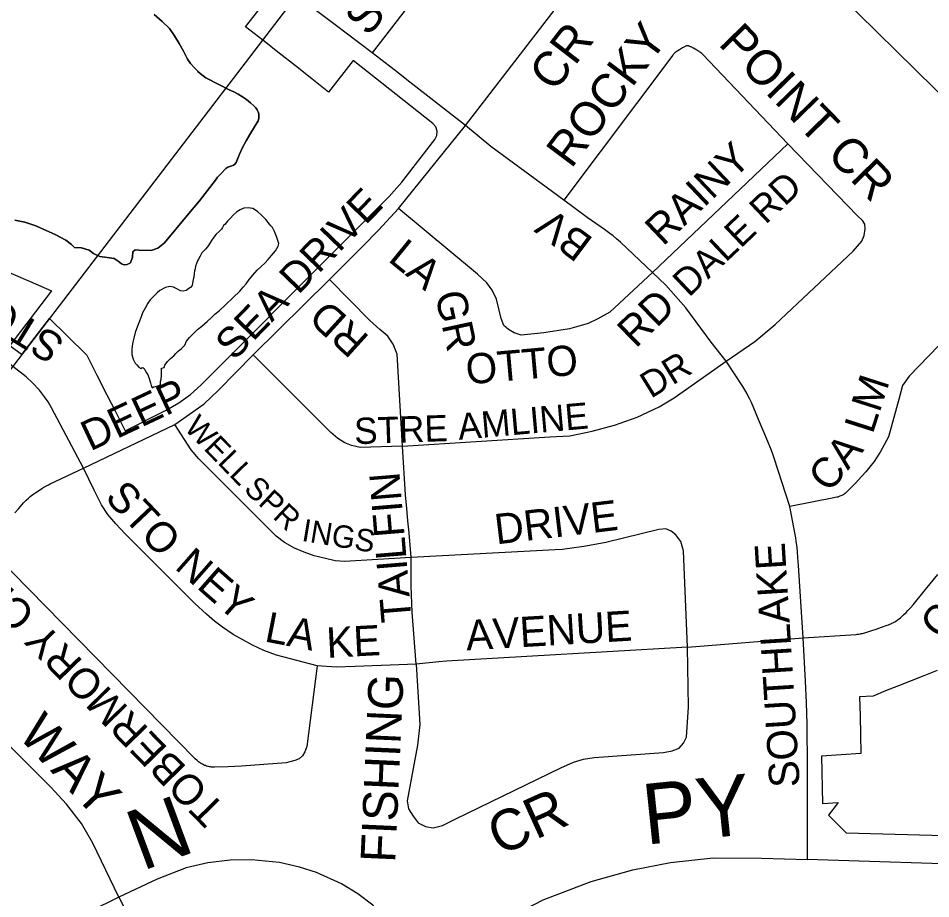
# Model space of a CAD drawing. Extents: x 586326 to 623965, y 4819854 to 4857850.
# Drawn here: x 599553 to 600156, y 4840854 to 4841436 of the extents above; entities that cross this region are included whole.
import ezdxf

# ---------------------------------------------------------------- set-up
doc = ezdxf.new("R2010")
doc.units = 0
for name, color, linetype in [('Lots_Concessions', 7, 'Continuous'), ('Major Rds and Hwys', 7, 'Continuous'), ('Major Rds Lbls', 7, 'Continuous'), ('Minor Rd Lbls', 7, 'Continuous'), ('Minor Rds', 7, 'Continuous'), ('Park Outlines', 7, 'Continuous'), ('Proposed Secondary Rds', 7, 'Continuous'), ('Secondary Rds Lbls', 7, 'Continuous'), ('SWM Ponds', 7, 'Continuous')]:
    doc.layers.add(name, color=color, linetype=linetype)

msp = doc.modelspace()

# ---------------------------------------------------------------- linework, layer by layer
at = {"layer": 'Lots_Concessions'}
msp.add_line((599464.55, 4841094.52), (599890.76, 4841651.4), dxfattribs=at)
at = {"layer": 'Major Rds and Hwys'}
for points in [[(599729.86, 4841811.67), (599738.15, 4841802.97), (600184.24, 4841364.2), (600188.73, 4841359.78), (600240.18, 4841309.18), (600258.1, 4841292.4)], [(600485.16, 4840997.87), (600485.14, 4840997.84), (600442.85, 4840955.65), (600416.7, 4840936.83), (600371.71, 4840910.67), (600348.17, 4840900.44), (600324.64, 4840890.22), (600286.81, 4840880.53), (600241.45, 4840875.9), (600227.4, 4840875.92), (600197.72, 4840875.94), (600074.66, 4840879.98)], [(599825.17, 4840808.4), (599850.12, 4840825.78), (599871.51, 4840838.65), (599899.99, 4840853.39), (599931.78, 4840865.56), (599959.23, 4840873.22), (599984.17, 4840878.01), (600012.18, 4840881.12), (600044.16, 4840880.98), (600074.66, 4840879.98)]]:
    msp.add_lwpolyline(points, dxfattribs=at)
at = {"layer": 'Minor Rds'}
for points in [[(599848.63, 4841365.11), (599930.2, 4841471.13), (599933.6, 4841477.1), (599933.27, 4841480.91), (599931.53, 4841485.82), (599928.05, 4841489.81), (599885.44, 4841523.61), (599880.67, 4841525.3), (599876.94, 4841524.42), (599872.83, 4841523.06), (599868.75, 4841519.14), (599787.05, 4841413.15)], [(600061.66, 4841352.94), (600005.38, 4841412.06), (600005.06, 4841412.38), (600004.74, 4841412.68), (600004.12, 4841413.19), (600003.56, 4841413.61), (600003.05, 4841413.96), (600002.13, 4841414.53), (600001.42, 4841414.94), (600000.32, 4841415.55), (599999.21, 4841416.16), (599998.64, 4841416.47), (599998.14, 4841416.75), (599997.69, 4841416.98), (599997.29, 4841417.17), (599996.95, 4841417.32), (599996.64, 4841417.43), (599996.38, 4841417.52), (599996.15, 4841417.58), (599995.94, 4841417.63), (599995.59, 4841417.68), (599995.33, 4841417.7), (599995.14, 4841417.7), (599994.85, 4841417.67), (599994.57, 4841417.62), (599994.33, 4841417.55), (599994.1, 4841417.47), (599993.67, 4841417.3), (599993.31, 4841417.12), (599992.98, 4841416.95), (599992.43, 4841416.62), (599992.01, 4841416.36), (599990.78, 4841415.53), (599990.08, 4841415.08), (599988.84, 4841414.32), (599987.93, 4841413.75), (599987.28, 4841413.29), (599986.82, 4841412.93), (599986.48, 4841412.64), (599986.24, 4841412.41), (599985.9, 4841412.05), (599985.59, 4841411.66), (599913.55, 4841315.76)], [(599804.38, 4841310.19), (599848.63, 4841365.11)], [(599972.1, 4841267.86), (600061.66, 4841352.94)], [(600020.79, 4841209.27), (600039.84, 4841222.37), (600053.3, 4841233.5), (600104.71, 4841282.06), (600110.49, 4841288.65), (600112.04, 4841292.39), (600112.67, 4841296.72), (600112.54, 4841299.81), (600110.94, 4841302.32), (600107.67, 4841305.34), (600061.66, 4841352.94)], [(599758.76, 4841263.22), (599780.76, 4841285.16), (599791.16, 4841295.98), (599804.38, 4841310.19)], [(599972.1, 4841267.86), (599944.12, 4841241.79), (599936.11, 4841237.39), (599929.65, 4841234.32), (599917.42, 4841230.68), (599900.37, 4841228.02), (599885.46, 4841226.47), (599880.85, 4841228.04), (599877.01, 4841230.28), (599873.98, 4841232.9), (599872.28, 4841237.53), (599869.13, 4841250.39), (599866.41, 4841256.32), (599862.7, 4841261), (599856.57, 4841266.8), (599804.38, 4841310.19)], [(599708.53, 4841213.55), (599758.76, 4841263.22)], [(599807.07, 4841153.08), (599803.56, 4841213.89), (599800.97, 4841220.53), (599797.44, 4841225.96), (599792.01, 4841230.21), (599785.54, 4841236.23), (599758.76, 4841263.22)], [(600167.78, 4841226.25), (600141.76, 4841199.49), (600137.3, 4841193.17), (600135.07, 4841184.99), (600128.01, 4841159.34), (600123.91, 4841151.6), (600122.8, 4841149.62), (600120.61, 4841146.05), (600118.56, 4841143.07), (600116.68, 4841140.55), (600113.21, 4841136.31), (600110.47, 4841133.23), (600106.2, 4841128.69), (600101.76, 4841124.18), (600100.73, 4841123.13), (600100.34, 4841122.75), (600099.99, 4841122.42), (600099.37, 4841121.88), (600098.88, 4841121.49), (600098.5, 4841121.23), (600098.21, 4841121.04), (600097.75, 4841120.77), (600097.27, 4841120.53), (600096.62, 4841120.25), (600096.04, 4841120.03), (600095.53, 4841119.85), (600094.63, 4841119.57), (600093.95, 4841119.38), (600092.92, 4841119.14), (600091.88, 4841118.92), (600063, 4841113.36)], [(599596.34, 4841138.69), (599575.33, 4841178.54), (599572.96, 4841182.47), (599570.66, 4841185.87), (599567.34, 4841190.22), (599562.8, 4841195.05), (599558.46, 4841198.92), (599533.85, 4841217.99)], [(599656.66, 4841167.53), (599676.17, 4841181.08), (599685.56, 4841190.15), (599708.53, 4841213.55)], [(599807.07, 4841153.08), (599779.21, 4841152.26), (599773.45, 4841153.59), (599769.01, 4841155.37), (599764.43, 4841158.21), (599759.84, 4841162.29), (599708.53, 4841213.55)], [(599807.07, 4841153.08), (599904.35, 4841159.44), (599917.5, 4841160.1), (599932.27, 4841163.14), (599947.21, 4841167.02), (599961.98, 4841172.24), (599976.67, 4841179.23), (599986.59, 4841185.08), (600020.79, 4841209.27)], [(599596.34, 4841138.69), (599656.66, 4841167.53)], [(599812.72, 4841079.56), (599768.74, 4841076.94), (599762.63, 4841077.34), (599756.2, 4841078.95), (599748.84, 4841080.66), (599742.02, 4841083.17), (599735.66, 4841085.83), (599729.15, 4841089.59), (599723.73, 4841093.66), (599672.55, 4841144.76), (599667.45, 4841150.76), (599656.66, 4841167.53)], [(599812.72, 4841079.56), (599811.38, 4841095.8), (599810.69, 4841103.92), (599809.94, 4841112.03), (599808.98, 4841121.09), (599807.07, 4841153.08)], [(599551.1, 4841109.06), (599553.42, 4841111.85), (599555.79, 4841114.61), (599556.81, 4841115.73), (599557.74, 4841116.69), (599558.57, 4841117.5), (599560.08, 4841118.87), (599561.24, 4841119.85), (599562.14, 4841120.57), (599563.51, 4841121.61), (599564.93, 4841122.61), (599567.22, 4841124.14), (599568.96, 4841125.24), (599570.29, 4841126.04), (599572.3, 4841127.17), (599573.32, 4841127.7), (599574.36, 4841128.22), (599596.34, 4841138.69)], [(599750.72, 4841008.02), (599723.76, 4841015.02), (599715.4, 4841018.2), (599707.97, 4841021.73), (599701.61, 4841025.09), (599695.14, 4841028.81), (599688.16, 4841033.59), (599682.85, 4841037.6), (599677.55, 4841042.14), (599669.85, 4841049.1), (599623.81, 4841095.12), (599617.75, 4841101.86), (599612.51, 4841108.1), (599608.37, 4841114.29), (599603.47, 4841124.14), (599596.34, 4841138.69)], [(599995.23, 4841020.36), (599992.57, 4841084.02), (599990.89, 4841090.07), (599987.69, 4841094.53), (599984.57, 4841096.96), (599981.09, 4841098.57), (599976.29, 4841098.13), (599941.33, 4841089.51), (599933.03, 4841087.88), (599926.8, 4841086.79), (599917.42, 4841085.46), (599912.7, 4841084.98), (599907.98, 4841084.65), (599812.72, 4841079.56)], [(599750.72, 4841008.02), (599743.97, 4840954.61), (599742.59, 4840951.13), (599740.95, 4840948.52), (599738.72, 4840946.52), (599735.93, 4840945.35), (599730.24, 4840943.9), (599700.82, 4840941.76), (599691.84, 4840941.31), (599682.85, 4840941.05), (599681.84, 4840941.06), (599680.95, 4840941.12), (599680.18, 4840941.2), (599679.51, 4840941.3), (599678.92, 4840941.42), (599678.41, 4840941.54), (599677.53, 4840941.79), (599676.87, 4840942.02), (599676.38, 4840942.21), (599675.65, 4840942.54), (599674.93, 4840942.91), (599674.47, 4840943.17), (599673.66, 4840943.68), (599672.98, 4840944.15), (599672.41, 4840944.58), (599671.45, 4840945.35), (599670.05, 4840946.56), (599538.19, 4841081)], [(599816.12, 4841009.11), (599814.35, 4841031.99), (599813.52, 4841043.43), (599812.92, 4841054.88), (599812.76, 4841061.05), (599812.72, 4841079.56)], [(600071.66, 4841026.54), (600106.62, 4841028.8), (600107.36, 4841028.86), (600108.01, 4841028.92), (600108.57, 4841028.99), (600109.56, 4841029.15), (600110.29, 4841029.29), (600110.84, 4841029.41), (600111.66, 4841029.61), (600112.48, 4841029.83), (600114.34, 4841030.41), (600117.11, 4841031.32), (600119.87, 4841032.25), (600123.5, 4841033.5), (600127.1, 4841034.79), (600128.09, 4841035.17), (600128.94, 4841035.51), (600129.68, 4841035.84), (600130.32, 4841036.13), (600131.42, 4841036.69), (600132.23, 4841037.14), (600132.83, 4841037.5), (600133.71, 4841038.08), (600134.56, 4841038.7), (600135.92, 4841039.79), (600137.07, 4841040.78), (600138.05, 4841041.67), (600139.7, 4841043.27), (600140.89, 4841044.51), (600142.62, 4841046.43), (600144.3, 4841048.4), (600152.49, 4841058.34), (600160.58, 4841068.35)], [(599995.23, 4841020.36), (600071.66, 4841026.54)], [(599816.12, 4841009.11), (599818.47, 4840969.25), (599817.01, 4840955.61), (599810.27, 4840918.8), (599811.08, 4840913.43), (599814.02, 4840908.63), (599817.53, 4840904.21), (599822.36, 4840901.83), (599827.31, 4840901.03), (599833.4, 4840902.4), (599842.4, 4840906.79), (599911.64, 4840940.48), (599919.93, 4840944.31), (599926.56, 4840946.38), (599933.78, 4840947.42), (599979.36, 4840950.83), (599985.18, 4840951.86), (599989.82, 4840953.52), (599992.7, 4840956.85), (599994.71, 4840960.85), (599996.03, 4840980.72), (599995.23, 4841020.36)], [(599995.23, 4841020.36), (599836.04, 4841011.04), (599831.05, 4841010.65), (599816.12, 4841009.11)], [(599816.12, 4841009.11), (599775.91, 4841007.5), (599763.2, 4841007.15), (599750.72, 4841008.02)], [(599619.68, 4840855.04), (599602.54, 4840890.78), (599595.08, 4840903.9), (599585.11, 4840916.65), (599574.86, 4840927.89), (599521.05, 4840981.27), (599516.25, 4840985.62), (599512.56, 4840987.5), (599509.07, 4840988.6), (599505.26, 4840988.65), (599502.53, 4840987.52), (599499.56, 4840985.5), (599495.24, 4840980.48), (599450.39, 4840924.25)], [(599619.68, 4840855.04), (599658.64, 4840778.44)]]:
    msp.add_lwpolyline(points, dxfattribs=at)
at = {"layer": 'Park Outlines'}
for points in [[(599548.34, 4841267.58), (599561.26, 4841261.9), (599575.33, 4841255.72), (599547.78, 4841219.77), (599555.48, 4841213.87), (599555.71, 4841213.69), (599573.93, 4841237.46), (599573.93, 4841237.46), (599585.36, 4841226.27), (599598.55, 4841213.37), (599605.26, 4841200.1), (599611.78, 4841187.18), (599617.42, 4841176.03), (599623.87, 4841163.28), (599650.99, 4841176.98), (599659.28, 4841181.74), (599667.02, 4841187.35), (599674.11, 4841193.75), (599766.94, 4841286.83), (599798.27, 4841318.25), (599806.55, 4841327.66), (599828.38, 4841355.87), (599829.68, 4841358.47), (599829.9, 4841361.37), (599828.99, 4841364.13), (599827.11, 4841366.34), (599774.42, 4841408.08), (599758.31, 4841387.04), (599758.31, 4841387.04), (599747.09, 4841395.93), (599736.34, 4841404.45), (599725.58, 4841412.96), (599714.84, 4841421.47), (599703.4, 4841430.32), (599719.62, 4841451.27)], [(599550.97, 4841302.48), (599557.69, 4841301.14), (599564.9, 4841298.79), (599571.62, 4841295.67), (599577.64, 4841293.1), (599584.67, 4841289.23), (599588.36, 4841286.46), (599590.52, 4841284.5), (599595.12, 4841284.2), (599600.16, 4841282.66), (599603, 4841280.43), (599607.08, 4841278.49), (599612.02, 4841277.79), (599616.6, 4841277.12), (599619.22, 4841275.44), (599621.57, 4841273.72), (599623.22, 4841273.06), (599625.19, 4841273.3), (599627.34, 4841274.41), (599628.75, 4841278.15), (599628.97, 4841281.67), (599630.47, 4841282.92), (599633.15, 4841282.6), (599641.15, 4841282.55), (599645.47, 4841284), (599649.9, 4841287.52), (599664.88, 4841305.59), (599672.93, 4841315.3), (599683.46, 4841328.95), (599684.95, 4841330.88), (599686.98, 4841333.22), (599690.5, 4841336.64), (599691.64, 4841337.5), (599692.95, 4841338.09), (599694.36, 4841338.37), (599695.46, 4841338.86), (599696.42, 4841339.6), (599697.16, 4841340.55), (599697.66, 4841341.65), (599699.43, 4841346.2), (599701.46, 4841350.64), (599703.73, 4841354.96), (599706.25, 4841359.15), (599711.81, 4841368.19), (599712.18, 4841369.66), (599712.29, 4841371.17), (599712.15, 4841372.68), (599711.75, 4841374.14), (599711.12, 4841375.51), (599710.25, 4841376.76), (599709.19, 4841377.84), (599706.75, 4841380.11), (599704.15, 4841382.2), (599701.42, 4841384.11), (599698.56, 4841385.83), (599695.59, 4841387.35), (599692.52, 4841388.67), (599686.19, 4841391.9), (599677.18, 4841396.5), (599674.43, 4841398.64), (599671.97, 4841400.83), (599671.83, 4841400.95), (599669.38, 4841403.43), (599667.1, 4841406.06), (599665, 4841408.83), (599662.42, 4841414.1), (599659.6, 4841419.24), (599656.53, 4841424.23), (599653.23, 4841429.08), (599648.27, 4841433.87), (599643.14, 4841438.47)], [(599643.14, 4841438.47), (599648.27, 4841433.87), (599653.23, 4841429.08), (599656.53, 4841424.23), (599659.6, 4841419.24), (599662.42, 4841414.1), (599665, 4841408.83), (599667.1, 4841406.06), (599669.38, 4841403.43), (599671.83, 4841400.95), (599671.97, 4841400.83), (599674.43, 4841398.64), (599677.18, 4841396.5), (599686.19, 4841391.9), (599692.52, 4841388.67), (599695.59, 4841387.35), (599698.56, 4841385.83), (599701.42, 4841384.11), (599704.15, 4841382.2), (599706.75, 4841380.11), (599709.19, 4841377.84), (599710.25, 4841376.76), (599711.12, 4841375.51), (599711.75, 4841374.14), (599712.15, 4841372.68), (599712.29, 4841371.17), (599712.18, 4841369.66), (599711.81, 4841368.19), (599706.25, 4841359.15), (599703.73, 4841354.96), (599701.46, 4841350.64), (599699.43, 4841346.2), (599697.66, 4841341.65), (599697.16, 4841340.55), (599696.42, 4841339.6), (599695.46, 4841338.86), (599694.36, 4841338.37), (599692.95, 4841338.09), (599691.64, 4841337.5), (599690.5, 4841336.64), (599686.98, 4841333.22), (599684.95, 4841330.88), (599683.46, 4841328.95), (599672.93, 4841315.3), (599664.88, 4841305.59), (599649.9, 4841287.52), (599645.47, 4841284), (599641.15, 4841282.55), (599633.15, 4841282.6), (599630.47, 4841282.92), (599628.97, 4841281.67), (599628.75, 4841278.15), (599627.34, 4841274.41), (599625.19, 4841273.3), (599623.22, 4841273.06), (599621.57, 4841273.72), (599619.22, 4841275.44), (599616.6, 4841277.12), (599612.02, 4841277.79), (599607.08, 4841278.49), (599603, 4841280.43), (599600.16, 4841282.66), (599595.12, 4841284.2), (599590.52, 4841284.5), (599588.36, 4841286.46), (599584.67, 4841289.23), (599577.64, 4841293.1), (599571.62, 4841295.67), (599564.9, 4841298.79), (599557.69, 4841301.14), (599550.97, 4841302.48)], [(600160.16, 4841004.97), (600151.41, 4841001.47), (600143.03, 4840998.12), (600134.6, 4840994.75), (600126.2, 4840991.39), (600117.85, 4840988.04), (600108.99, 4840987.46), (600109.27, 4840974.96), (600109.55, 4840962.45), (600109.84, 4840949.95), (600083.88, 4840948.26), (600084.58, 4840916.99), (600094.86, 4840917.66), (600088.48, 4840909.26), (600100.01, 4840897.68), (600221.33, 4840894.32)]]:
    msp.add_lwpolyline(points, dxfattribs=at)
at = {"layer": 'Proposed Secondary Rds'}
for points in [[(599787.05, 4841413.15), (599762.53, 4841431.65), (599750.32, 4841440.96), (599738.31, 4841450.52), (599722.9, 4841463.12)], [(599848.63, 4841365.11), (599809.9, 4841395.3), (599804.25, 4841399.84), (599787.05, 4841413.15)], [(599913.55, 4841315.76), (599865.45, 4841351.18), (599848.63, 4841365.11)], [(599972.1, 4841267.86), (599951, 4841287.95), (599948.46, 4841290.24), (599946.16, 4841292.13), (599944.1, 4841293.73), (599940.4, 4841296.42), (599934.75, 4841300.34), (599929.14, 4841304.31), (599913.55, 4841315.76)], [(600020.79, 4841209.27), (600010.93, 4841222), (599994.23, 4841244.49), (599981.09, 4841259.47), (599972.1, 4841267.86)], [(600063, 4841113.36), (600052.59, 4841145.29), (600051.48, 4841148.54), (600050.43, 4841151.36), (600048.47, 4841156.24), (600042.17, 4841170.74), (600037.52, 4841181.96), (600036.27, 4841184.71), (600035.27, 4841186.74), (600034.47, 4841188.24), (600033.19, 4841190.43), (600031.79, 4841192.56), (600020.79, 4841209.27)], [(600071.66, 4841026.54), (600068.61, 4841074.36), (600068.28, 4841079.48), (600067.98, 4841083.32), (600067.72, 4841086.19), (600067.2, 4841090.49), (600066.88, 4841092.63), (600066.51, 4841094.75), (600063, 4841113.36)], [(600074.66, 4840879.98), (600074.57, 4840940.95), (600074.36, 4840969.43), (600073.99, 4840983.66), (600073.34, 4840997.88), (600071.66, 4841026.54)], [(599825.17, 4840808.4), (599809.5, 4840827.83), (599799.62, 4840838.65), (599787.4, 4840849.72), (599777.49, 4840857.23), (599766.85, 4840863.93), (599750.21, 4840871.52), (599738.99, 4840874.99), (599725.82, 4840878.03), (599707.42, 4840879.89), (599693.33, 4840879.46), (599678.54, 4840877.78), (599664.2, 4840874.6), (599645.06, 4840867.12), (599619.68, 4840855.04)], [(599619.68, 4840855.04), (599541.86, 4840816.47)]]:
    msp.add_lwpolyline(points, dxfattribs=at)
at = {"layer": 'SWM Ponds'}
msp.add_lwpolyline([(599628.33, 4841217.08), (599628.27, 4841213.72), (599629.11, 4841210.76), (599630.53, 4841208.06), (599631.57, 4841206.89), (599632.84, 4841205.41), (599633.26, 4841205.08), (599633.75, 4841204.7), (599634.38, 4841204.57), (599635.12, 4841205.21), (599635.83, 4841204.96), (599636.36, 4841204.54), (599636.95, 4841203.66), (599637.94, 4841201.67), (599638.8, 4841200.27), (599639.78, 4841197.8), (599640.59, 4841195.1), (599641.09, 4841193.24), (599641.68, 4841191.81), (599642.84, 4841192.37), (599645.48, 4841193.1), (599647.24, 4841193.79), (599647.19, 4841195.9), (599647.75, 4841197.41), (599647.8, 4841199.8), (599647.9, 4841202.89), (599647.82, 4841204.65), (599649.77, 4841205.14), (599650.16, 4841206.72), (599651.78, 4841209.1), (599653.79, 4841211.05), (599656.09, 4841212.91), (599657.42, 4841214.3), (599658.99, 4841215.99), (599661.02, 4841217.81), (599663.21, 4841219.99), (599664.33, 4841222.52), (599666.41, 4841225.03), (599668.66, 4841227.29), (599671.71, 4841230.26), (599674.58, 4841232.52), (599678.03, 4841235.54), (599680.72, 4841238.05), (599683.11, 4841240.33), (599685.91, 4841242.51), (599690.19, 4841246.59), (599695.27, 4841251.38), (599699.53, 4841255.59), (599701.87, 4841258.27), (599703.77, 4841260.55), (599705.88, 4841263.4), (599708.2, 4841266.21), (599711.08, 4841269.43), (599713.64, 4841271.93), (599716.12, 4841274.01), (599718.27, 4841276.46), (599720.59, 4841279.27), (599723.3, 4841282.27), (599724.91, 4841285.27), (599725.31, 4841287.02), (599723.92, 4841291.63), (599722.55, 4841295.01), (599721.28, 4841297.59), (599720.17, 4841298.82), (599719.23, 4841299.8), (599716.73, 4841302.97), (599714.21, 4841305.67), (599711.37, 4841308.34), (599708.26, 4841310.19), (599705.18, 4841310.77), (599702.22, 4841310.41), (599699.77, 4841309.29), (599697.61, 4841307.93), (599695.15, 4841305.72), (599693.39, 4841303.93), (599691.47, 4841301.78), (599689.74, 4841299.73), (599688.88, 4841298.94), (599688.21, 4841297.76), (599687.59, 4841296.66), (599685.88, 4841295.09), (599684.06, 4841293.22), (599682.45, 4841291.32), (599680.89, 4841289.01), (599679.58, 4841286.87), (599678.24, 4841285), (599677, 4841283.41), (599675.53, 4841282), (599674.5, 4841280.99), (599673.47, 4841278.75), (599672.42, 4841276.77), (599671.61, 4841275.58), (599671.08, 4841273.81), (599670.39, 4841272.15), (599670.07, 4841270.34), (599669.6, 4841269.12), (599669.57, 4841267.21), (599669.23, 4841264.91), (599668.74, 4841263.35), (599668.29, 4841260.9), (599668.13, 4841259.45), (599667.07, 4841258.09), (599665.94, 4841257.27), (599664.25, 4841256.04), (599662.26, 4841255.52), (599660.37, 4841255.9), (599657.96, 4841257.18), (599655.85, 4841258.22), (599653.48, 4841258.61), (599650.63, 4841257.98), (599646.9, 4841256.09), (599644.98, 4841254.42), (599642.95, 4841252.6), (599640.35, 4841249.89), (599638.98, 4841247.68), (599637.08, 4841244.3), (599635.27, 4841241.21), (599634.7, 4841239.23), (599634.09, 4841237.52), (599633.42, 4841235.73), (599631.97, 4841232.48), (599630.51, 4841228.27), (599629.73, 4841224.62), (599628.89, 4841221.99), (599628.58, 4841219.57)], close=True, dxfattribs=at)

# ---------------------------------------------------------------- texts
at = {"layer": 'Major Rds Lbls'}
msp.add_text('PY', height=40.002, rotation=5.94411, dxfattribs=at).set_placement((599967.77, 4840889.72))
at = {"layer": 'Minor Rd Lbls'}
for s, height, rotation, p in [('SILENT POND', 22.0794, 52.49279, (599784.81, 4841423.25)), ('ROCKY', 22.521, 53.21466, (599918.56, 4841336.05)), ('POINT CR', 22.971, 314.21608, (600015.11, 4841418.67)), ('CR', 22.971, 52.49279, (599907.4, 4841386.48)), ('RAINY', 19.998, 43.51122, (599979.14, 4841284.9)), ('DALE RD', 18.077, 43.51122, (599996.21, 4841251.07)), ('SEA DRIVE', 19.998, 45.97583, (599695.92, 4841209)), ('STONEYLAKE', 19.998, 148.39131, (599585.07, 4841223.69)), ('LA', 19.998, 320.80787, (599796.85, 4841275.96)), ('GR', 19.998, 282.23887, (599828.47, 4841253.7)), ('RD', 19.998, 44.51288, (599961.11, 4841217.41)), ('RD', 19.998, 137.8576, (599785.98, 4841225.12)), ('OTTO', 19.998, 5.08299, (599849.73, 4841193.9)), ('DR', 17.361, 31.70182, (599971.14, 4841184.35)), ('LM', 19.998, 72.18489, (600117.61, 4841160.62)), ('DEEP ', 19.998, 25.19408, (599600.87, 4841149.58)), ('AMLINE', 17.361, 5.04756, (599844.36, 4841157.31)), ('WELL', 14.77, 314.11343, (599662.26, 4841164.73)), ('STRE', 17.361, 1.93149, (599775.43, 4841154.44)), ('CA', 19.998, 51.41313, (600089.19, 4841121.76)), ('CRESCENT', 19.998, 51.41313, (600163.1, 4841024.25)), ('SPR', 14.77, 316.90441, (599701.59, 4841123.96)), ('TAILFIN', 19.998, 94.72379, (599813.16, 4841037.5)), ('STO', 19.998, 313.40711, (599609.85, 4841118.59)), ('DRIVE', 19.998, 6.80753, (599869.11, 4841088.21)), ('INGS', 14.77, 350.53549, (599739.97, 4841090.65)), ('NEY', 19.998, 318.70176, (599655.96, 4841072.59)), ('TOBERMORY CR ', 19.998, 134.31488, (599691.1, 4840914.11)), ('LA', 19.998, 348.87556, (599715.28, 4841024.26)), ('AVENUE', 19.998, 3.41747, (599849.45, 4841018.14)), ('KE', 19.998, 2.96516, (599757.3, 4841013.27)), ('FISHING', 22.971, 87.43606, (599802.26, 4840877.65)), ('WAY', 25.002, 313.43066, (599552.36, 4840961.68)), ('CR', 26.915, 24.37555, (599871.33, 4840882.19))]:
    msp.add_text(s, height=height, rotation=rotation, dxfattribs=at).set_placement(p)
at = {"layer": 'Secondary Rds Lbls'}
for s, height, rotation, p in [('BV', 19.998, 143.0672, (599933.91, 4841289.95)), ('SOUTHLAKE', 19.998, 93.55531, (600069.55, 4840928.19)), ('N', 40, 20.36374, (599635.05, 4840872.22))]:
    msp.add_text(s, height=height, rotation=rotation, dxfattribs=at).set_placement(p)

doc.saveas('drawing.dxf')
